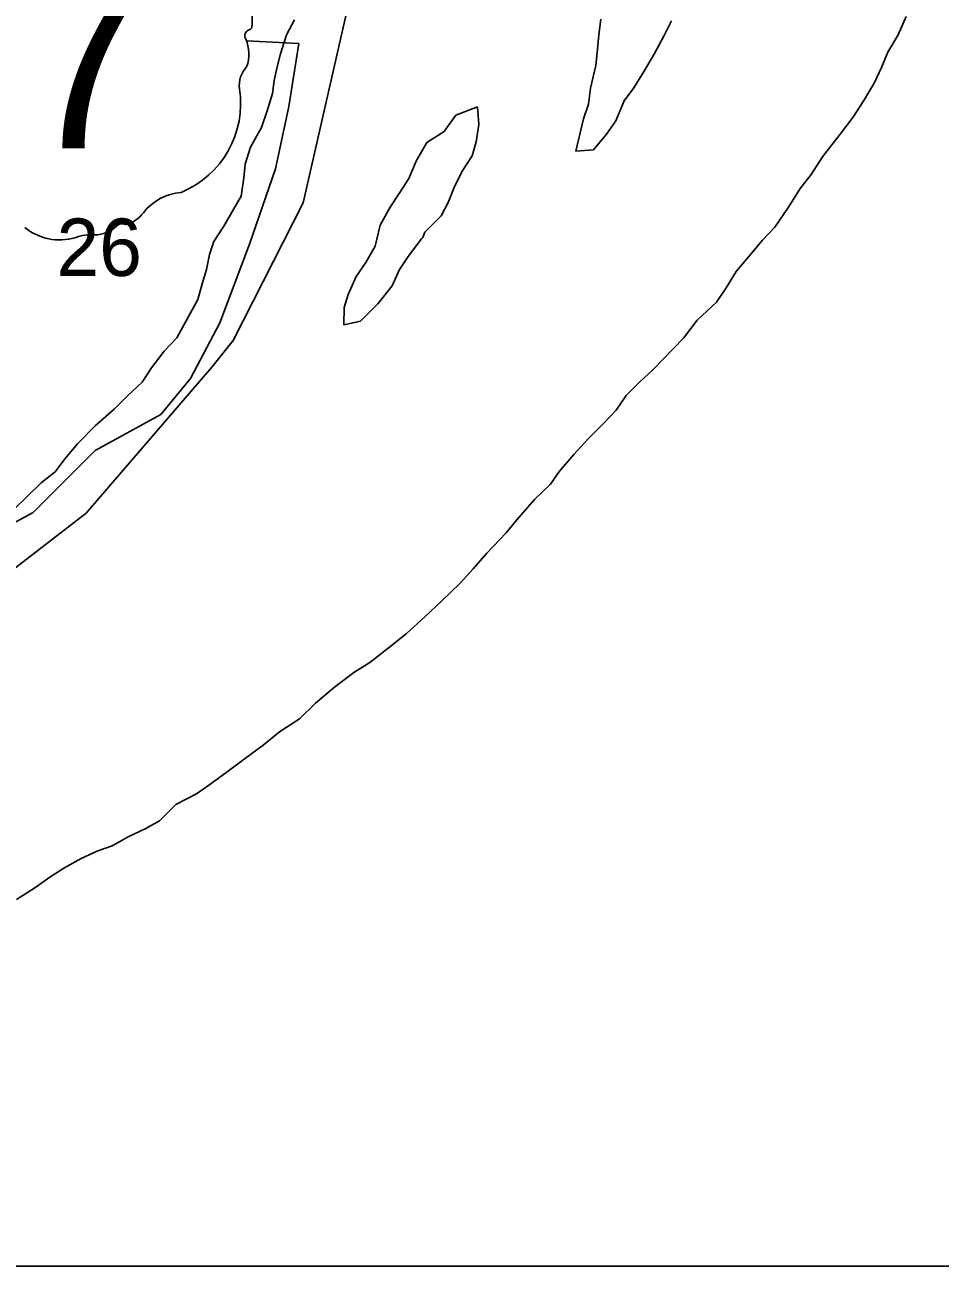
# Model space of a CAD drawing. Extents: x 0 to 34, y 0 to 22.
# Drawn here: x 7.446 to 8.113, y 14.1 to 15.005 of the extents above; entities that cross this region are included whole.
import ezdxf

# ---------------------------------------------------------------- set-up
doc = ezdxf.new("R2010")
doc.units = 0
for name, color, linetype in [('Default', 7, 'Continuous'), ('GM_X_Major_River', 7, 'Continuous'), ('GM_X_Section', 7, 'Continuous'), ('GM_X_Section_Text', 7, 'Continuous'), ('GM_X_State_Shield', 7, 'Continuous'), ('SH_Cut_Line', 7, 'Continuous'), ('SH_Data', 7, 'Continuous')]:
    doc.layers.add(name, color=color, linetype=linetype)

msp = doc.modelspace()

# ---------------------------------------------------------------- linework, layer by layer
at = {"layer": 'Default'}
for p, q in [((7.6489, 14.87511), (7.6927, 15.06698)), ((7.59785, 14.77476), (7.6489, 14.87511)), ((7.58235, 14.75542), (7.59785, 14.77476)), ((7.49082, 14.64909), (7.58235, 14.75542)), ((7.41471, 14.59015), (7.49082, 14.64909))]:
    msp.add_line(p, q, dxfattribs=at)
at = {"layer": 'GM_X_Major_River'}
for p, q in [((7.64255, 15.0087), (7.6367, 14.99759)), ((7.86573, 15.00915), (7.86444, 14.99774)), ((7.91182, 14.99713), (7.91729, 15.00785)), ((8.08233, 14.99771), (8.08813, 15.0111)), ((7.6367, 14.99759), (7.63242, 14.98385)), ((7.86444, 14.99774), (7.86317, 14.98482)), ((7.90487, 14.9841), (7.91182, 14.99713)), ((8.07499, 14.98505), (8.08233, 14.99771)), ((7.63242, 14.98385), (7.62995, 14.97432)), ((7.86317, 14.98482), (7.86222, 14.97532)), ((7.89753, 14.97182), (7.90487, 14.9841)), ((8.07028, 14.97396), (8.07499, 14.98505)), ((7.62995, 14.97432), (7.62786, 14.96442)), ((7.86222, 14.97532), (7.85837, 14.95894)), ((7.88981, 14.95915), (7.89753, 14.97182)), ((8.06482, 14.96248), (8.07028, 14.97396)), ((7.62786, 14.96442), (7.62653, 14.95491)), ((8.05748, 14.94982), (8.06482, 14.96248)), ((7.62653, 14.95491), (7.62261, 14.94232)), ((7.85837, 14.95894), (7.8567, 14.94714)), ((7.8828, 14.94954), (7.88981, 14.95915)), ((7.62261, 14.94232), (7.61867, 14.93011)), ((7.77602, 14.94523), (7.76022, 14.93924)), ((7.77703, 14.93236), (7.77602, 14.94523)), ((7.8567, 14.94714), (7.85311, 14.93646)), ((7.87664, 14.935), (7.8828, 14.94954)), ((8.04938, 14.93753), (8.05748, 14.94982)), ((7.76022, 14.93924), (7.75174, 14.92732)), ((7.85311, 14.93646), (7.85066, 14.92617)), ((7.87, 14.9254), (7.87664, 14.935)), ((8.04015, 14.92522), (8.04938, 14.93753)), ((7.61867, 14.93011), (7.61061, 14.91592)), ((7.75174, 14.92732), (7.73901, 14.91911)), ((7.775, 14.9198), (7.77703, 14.93236)), ((7.85066, 14.92617), (7.84751, 14.91283)), ((7.86037, 14.91383), (7.87, 14.9254)), ((8.02721, 14.90866), (8.04015, 14.92522)), ((7.61061, 14.91592), (7.60669, 14.90332)), ((7.73901, 14.91911), (7.73131, 14.90569)), ((7.77216, 14.9095), (7.775, 14.9198)), ((7.73131, 14.90569), (7.72587, 14.89307)), ((7.76516, 14.89913), (7.77216, 14.9095)), ((7.84751, 14.91283), (7.86037, 14.91383)), ((8.01911, 14.89599), (8.02721, 14.90866)), ((7.60669, 14.90332), (7.60574, 14.89344)), ((7.75932, 14.88764), (7.76516, 14.89913)), ((7.60574, 14.89344), (7.60372, 14.88013)), ((7.72587, 14.89307), (7.71889, 14.88194)), ((7.75463, 14.87541), (7.75932, 14.88764)), ((8.01098, 14.88559), (8.01911, 14.89599)), ((7.60372, 14.88013), (7.59676, 14.86786)), ((7.71889, 14.88194), (7.71226, 14.87195)), ((8.00252, 14.87215), (8.01098, 14.88559)), ((7.71226, 14.87195), (7.70493, 14.85891)), ((7.74951, 14.86583), (7.75463, 14.87541)), ((7.99257, 14.85755), (8.00252, 14.87215)), ((7.59676, 14.86786), (7.59126, 14.85827)), ((7.73762, 14.85384), (7.74951, 14.86583)), ((7.59126, 14.85827), (7.5839, 14.84713)), ((7.70493, 14.85891), (7.70144, 14.84367)), ((7.73602, 14.85), (7.73762, 14.85384)), ((7.98366, 14.84789), (7.99257, 14.85755)), ((7.5839, 14.84713), (7.58067, 14.83759)), ((7.70144, 14.84367), (7.69447, 14.83178)), ((7.72545, 14.83616), (7.73506, 14.84886)), ((7.73506, 14.84886), (7.73602, 14.85)), ((7.97477, 14.83749), (7.98366, 14.84789)), ((7.58067, 14.83759), (7.57861, 14.82654)), ((7.7192, 14.82656), (7.72545, 14.83616)), ((7.9644, 14.82515), (7.97477, 14.83749)), ((7.57861, 14.82654), (7.5754, 14.81624)), ((7.69447, 14.83178), (7.68747, 14.8214)), ((7.71374, 14.8147), (7.7192, 14.82656)), ((7.95705, 14.81325), (7.9644, 14.82515)), ((7.5754, 14.81624), (7.57221, 14.8048)), ((7.68747, 14.8214), (7.68165, 14.8084)), ((7.68165, 14.8084), (7.67881, 14.79886)), ((7.70339, 14.8016), (7.71374, 14.8147)), ((7.95005, 14.80288), (7.95705, 14.81325)), ((7.57221, 14.8048), (7.56526, 14.79177)), ((7.67881, 14.79886), (7.67867, 14.78634)), ((7.69075, 14.78885), (7.70339, 14.8016)), ((7.9359, 14.78971), (7.95005, 14.80288)), ((7.56526, 14.79177), (7.55684, 14.77682)), ((7.67867, 14.78634), (7.69075, 14.78885)), ((7.92593, 14.77662), (7.9359, 14.78971)), ((7.55684, 14.77682), (7.54755, 14.76716)), ((7.90401, 14.75383), (7.92593, 14.77662)), ((7.54755, 14.76716), (7.53832, 14.75484)), ((7.53832, 14.75484), (7.53169, 14.74448)), ((7.89396, 14.74453), (7.90401, 14.75383)), ((7.53169, 14.74448), (7.5209, 14.73441)), ((7.88429, 14.73486), (7.89396, 14.74453)), ((7.5209, 14.73441), (7.51123, 14.72474)), ((7.87692, 14.72411), (7.88429, 14.73486)), ((7.51123, 14.72474), (7.49745, 14.71272)), ((7.86763, 14.71444), (7.87692, 14.72411)), ((7.49745, 14.71272), (7.48444, 14.69958)), ((7.85648, 14.70323), (7.86763, 14.71444)), ((7.48444, 14.69958), (7.47555, 14.68879)), ((7.8461, 14.69165), (7.85648, 14.70323)), ((7.47555, 14.68879), (7.46816, 14.67916)), ((7.83572, 14.6797), (7.8461, 14.69165)), ((7.46816, 14.67916), (7.45808, 14.67101)), ((7.82908, 14.67009), (7.83572, 14.6797)), ((7.45808, 14.67101), (7.44804, 14.66133)), ((7.81755, 14.65887), (7.82908, 14.67009)), ((7.44804, 14.66133), (7.43763, 14.65127)), ((7.80457, 14.64421), (7.81755, 14.65887)), ((7.7968, 14.63458), (7.80457, 14.64421)), ((7.78269, 14.6199), (7.7968, 14.63458)), ((7.77268, 14.60832), (7.78269, 14.6199)), ((7.76341, 14.59791), (7.77268, 14.60832)), ((7.74964, 14.58475), (7.76341, 14.59791)), ((7.73773, 14.57352), (7.74964, 14.58475)), ((7.72395, 14.56112), (7.73773, 14.57352)), ((7.71089, 14.55063), (7.72395, 14.56112)), ((7.69745, 14.54014), (7.71089, 14.55063)), ((7.68585, 14.53271), (7.69745, 14.54014)), ((7.67165, 14.5222), (7.68585, 14.53271)), ((7.65786, 14.51056), (7.67165, 14.5222)), ((7.64633, 14.49896), (7.65786, 14.51056)), ((7.63174, 14.48957), (7.64633, 14.49896)), ((7.6198, 14.47987), (7.63174, 14.48957)), ((7.60597, 14.46974), (7.6198, 14.47987)), ((7.59365, 14.4604), (7.60597, 14.46974)), ((7.58095, 14.45106), (7.59365, 14.4604)), ((7.55622, 14.43655), (7.57122, 14.44443)), ((7.57122, 14.44443), (7.58095, 14.45106)), ((7.54432, 14.42457), (7.55622, 14.43655)), ((7.52181, 14.41314), (7.5342, 14.41907)), ((7.5342, 14.41907), (7.54432, 14.42457)), ((7.50981, 14.40646), (7.52181, 14.41314)), ((7.48725, 14.39731), (7.49927, 14.40285)), ((7.49927, 14.40285), (7.50981, 14.40646)), ((7.4644, 14.3836), (7.47451, 14.39024)), ((7.47451, 14.39024), (7.48725, 14.39731)), ((7.45356, 14.37581), (7.4644, 14.3836)), ((7.44009, 14.36721), (7.45356, 14.37581))]:
    msp.add_line(p, q, dxfattribs=at)
at = {"layer": 'GM_X_Section'}
for p, q in [((7.6077, 14.99322), (7.64581, 14.99129)), ((7.64581, 14.99129), (7.63838, 14.94541)), ((7.63838, 14.94541), (7.62883, 14.90004)), ((7.62883, 14.90004), (7.60973, 14.84513)), ((7.60973, 14.84513), (7.58824, 14.78782)), ((7.58824, 14.78782), (7.56675, 14.74723)), ((7.56675, 14.74723), (7.54526, 14.72097)), ((7.54526, 14.72097), (7.49751, 14.6947)), ((7.49751, 14.6947), (7.45214, 14.64934)), ((7.45214, 14.64934), (7.40091, 14.62176))]:
    msp.add_line(p, q, dxfattribs=at)
at = {"layer": 'GM_X_State_Shield'}
for p, q in [((7.61171, 15.00465), (7.61171, 15.10934)), ((7.61168, 15.00468), (7.61171, 15.00465))]:
    msp.add_line(p, q, dxfattribs=at)
for centre, radius, start, end in [((7.61103, 14.99697), 0.00454, 107.94398, 210.33697), ((7.60858, 15.00425), 0.00314, 289.60381, 7.73413), ((7.58213, 14.98373), 0.02727, 340.03296, 23.64957), ((7.62223, 14.96084), 0.01984, 136.8065, 186.92959), ((7.53345, 14.94753), 0.06994, 292.30889, 8.98584), ((7.56294, 14.84463), 0.0383, 94.40312, 142.57675), ((7.51441, 14.88142), 0.0226, 282.87319, 323.27711), ((7.47156, 14.88828), 0.04009, 230.70037, 286.29184), ((7.49472, 14.81909), 0.03294, 85.69512, 111.20995), ((7.49765, 14.87329), 0.02136, 268.77702, 315.54927), ((7.51697, 14.85391), 0.00601, 65.75173, 132.64842)]:
    msp.add_arc(centre, radius, start, end, dxfattribs=at)
at = {"layer": 'SH_Cut_Line'}
for p, q in [((7.6489, 14.87511), (7.6927, 15.06698)), ((7.59785, 14.77476), (7.6489, 14.87511)), ((7.58235, 14.75542), (7.59785, 14.77476)), ((7.49082, 14.64909), (7.58235, 14.75542)), ((7.41471, 14.59015), (7.49082, 14.64909))]:
    msp.add_line(p, q, dxfattribs=at)
at = {"layer": 'SH_Data'}
msp.add_line((2.1, 14.1), (8.9, 14.1), dxfattribs=at)

# ---------------------------------------------------------------- texts
at = {"layer": 'GM_X_Section_Text'}
msp.add_text('26', height=0.041856, rotation=0.00001, dxfattribs=at).set_placement((7.46921, 14.8219))
at = {"layer": 'GM_X_State_Shield'}
msp.add_text('7', height=0.13184, dxfattribs=at).set_placement((7.4421, 14.91493))

doc.saveas('drawing.dxf')
